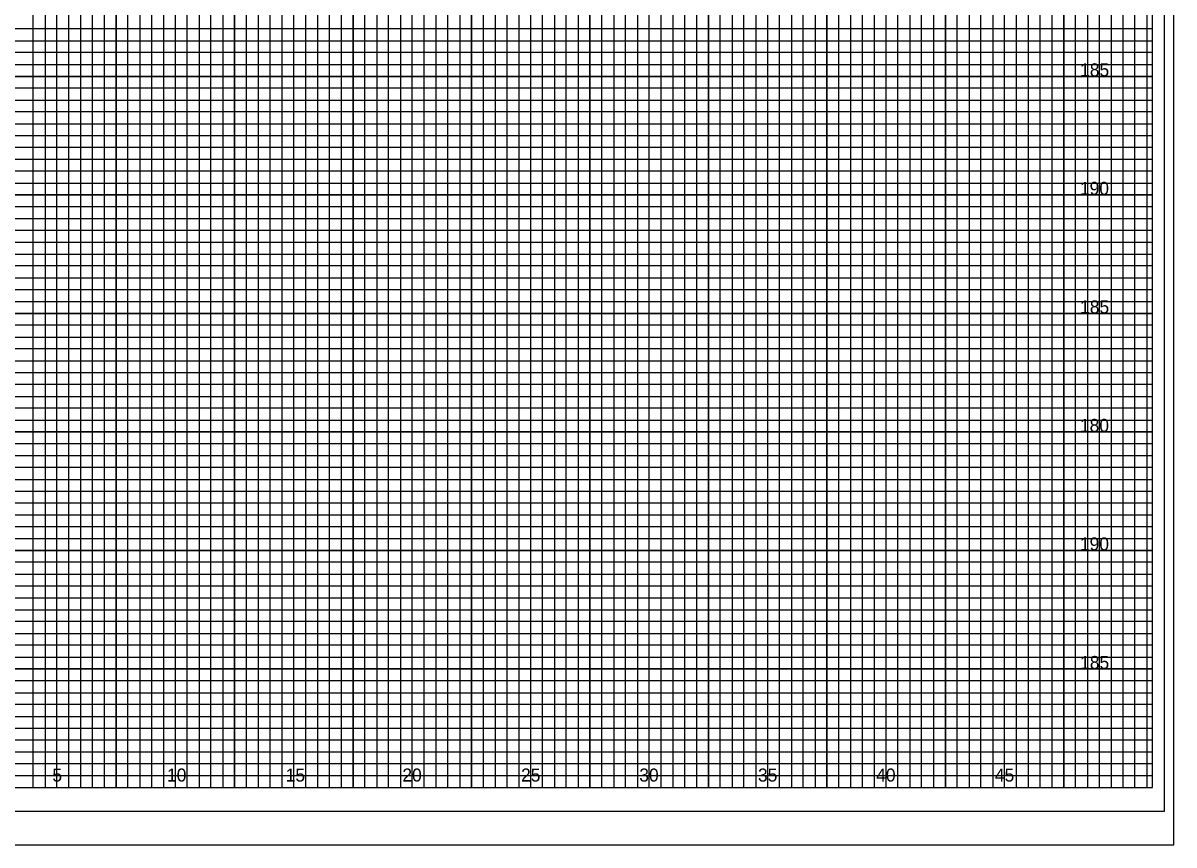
# Model space of a CAD drawing. Extents: x -4 to 103, y -2 to 6583.
# Drawn here: x 54.82 to 103.4, y 635 to 669.68 of the extents above; entities that cross this region are included whole.
import ezdxf

# ---------------------------------------------------------------- set-up
doc = ezdxf.new("R2010")
doc.units = 0
for name, color, linetype in [('Prop XS Elevation Labels', 7, 'Continuous'), ('Prop XS Offset Labels', 7, 'Continuous'), ('Sheet Cross Section CELL', 7, 'Continuous'), ('Sheet Cross Section Grid Major CELL', 7, 'Continuous'), ('Sheet Cross Section Grid Middle CELL', 7, 'Continuous'), ('Sheet Cutting Line CELL', 7, 'Continuous'), ('Sheet DOT Grid CELL', 7, 'Continuous'), ('Sheet Plot Border Inside CELL', 7, 'Continuous'), ('Sheet Plot Border Outside CELL', 7, 'Continuous')]:
    doc.layers.add(name, color=color, linetype=linetype)

msp = doc.modelspace()

# ---------------------------------------------------------------- linework, layer by layer
at = {"layer": 'Sheet Cross Section CELL'}
msp.add_lwpolyline([(102.5, 702.425), (0, 702.425), (0, 637.425), (102.5, 637.425)], close=True, dxfattribs=at)
at = {"layer": 'Sheet Cross Section Grid Major CELL'}
for points in [[(56.25, 637.425), (56.25, 702.425)], [(58.75, 702.425), (58.75, 637.425), (61.25, 637.425), (61.25, 702.425)], [(63.75, 702.425), (63.75, 637.425), (66.25, 637.425), (66.25, 702.425)], [(68.75, 702.425), (68.75, 637.425), (71.25, 637.425), (71.25, 702.425)], [(73.75, 702.425), (73.75, 637.425), (76.25, 637.425), (76.25, 699.425)], [(88.75, 699.425), (88.75, 637.425), (91.25, 637.425), (91.25, 700.85)], [(93.75, 700.85), (93.75, 637.425), (96.25, 637.425), (96.25, 700.85)], [(98.75, 700.85), (98.75, 637.425), (101.25, 637.425), (101.25, 700.85)], [(78.75, 699.425), (78.75, 637.425), (81.25, 637.425), (81.25, 699.425)], [(83.75, 699.425), (83.75, 637.425), (86.25, 637.425), (86.25, 699.425)], [(0, 664.925), (102.5, 664.925), (102.5, 667.425), (0, 667.425)], [(0, 659.925), (102.5, 659.925), (102.5, 662.425), (0, 662.425)], [(0, 654.925), (102.5, 654.925), (102.5, 657.425), (0, 657.425)], [(0, 649.925), (102.5, 649.925), (102.5, 652.425), (0, 652.425)], [(0, 644.925), (102.5, 644.925), (102.5, 647.425), (0, 647.425)], [(0, 639.925), (102.5, 639.925), (102.5, 642.425), (0, 642.425)]]:
    msp.add_lwpolyline(points, dxfattribs=at)
at = {"layer": 'Sheet Cross Section Grid Middle CELL'}
for points in [[(54.75, 637.425), (55.25, 637.425), (55.25, 702.425)], [(55.75, 702.425), (55.75, 637.425), (56.75, 637.425), (56.75, 702.425)], [(57.25, 702.425), (57.25, 637.425), (57.75, 637.425), (57.75, 702.425)], [(58.25, 702.425), (58.25, 637.425), (59.25, 637.425), (59.25, 702.425)], [(59.75, 702.425), (59.75, 637.425), (60.25, 637.425), (60.25, 702.425)], [(60.75, 702.425), (60.75, 637.425), (61.75, 637.425), (61.75, 702.425)], [(62.25, 702.425), (62.25, 637.425), (62.75, 637.425), (62.75, 702.425)], [(63.25, 702.425), (63.25, 637.425), (64.25, 637.425), (64.25, 702.425)], [(64.75, 702.425), (64.75, 637.425), (65.25, 637.425), (65.25, 702.425)], [(65.75, 702.425), (65.75, 637.425), (66.75, 637.425), (66.75, 702.425)], [(67.25, 702.425), (67.25, 637.425), (67.75, 637.425), (67.75, 702.425)], [(68.25, 702.425), (68.25, 637.425), (69.25, 637.425), (69.25, 702.425)], [(69.75, 702.425), (69.75, 637.425), (70.25, 637.425), (70.25, 702.425)], [(70.75, 702.425), (70.75, 637.425), (71.75, 637.425), (71.75, 702.425)], [(72.25, 702.425), (72.25, 637.425), (72.75, 637.425), (72.75, 702.425)], [(73.25, 702.425), (73.25, 637.425), (74.25, 637.425), (74.25, 699.425)], [(89.75, 699.425), (89.75, 637.425), (90.25, 637.425), (90.25, 700.85)], [(90.75, 700.85), (90.75, 637.425), (91.75, 637.425), (91.75, 700.85)], [(92.25, 700.85), (92.25, 637.425), (92.75, 637.425), (92.75, 700.85)], [(93.25, 700.85), (93.25, 637.425), (94.25, 637.425), (94.25, 700.85)], [(94.75, 700.85), (94.75, 637.425), (95.25, 637.425), (95.25, 700.85)], [(95.75, 700.85), (95.75, 637.425), (96.75, 637.425), (96.75, 700.85)], [(97.25, 700.85), (97.25, 637.425), (97.75, 637.425), (97.75, 700.85)], [(98.25, 700.85), (98.25, 637.425), (99.25, 637.425), (99.25, 700.85)], [(99.75, 700.85), (99.75, 637.425), (100.25, 637.425), (100.25, 700.85)], [(100.25, 700.85), (100.75, 700.85), (100.75, 637.425), (101.75, 637.425), (101.75, 700.85), (102.25, 700.85), (102.25, 637.425)], [(74.75, 699.425), (74.75, 637.425), (75.25, 637.425), (75.25, 699.425)], [(75.75, 699.425), (75.75, 637.425), (76.75, 637.425), (76.75, 699.425)], [(77.25, 699.425), (77.25, 637.425), (77.75, 637.425), (77.75, 699.425)], [(78.25, 699.425), (78.25, 637.425), (79.25, 637.425), (79.25, 699.425)], [(79.75, 699.425), (79.75, 637.425), (80.25, 637.425), (80.25, 699.425)], [(80.75, 699.425), (80.75, 637.425), (81.75, 637.425), (81.75, 699.425)], [(82.25, 699.425), (82.25, 637.425), (82.75, 637.425), (82.75, 699.425)], [(83.25, 699.425), (83.25, 637.425), (84.25, 637.425), (84.25, 699.425)], [(84.75, 699.425), (84.75, 637.425), (85.25, 637.425), (85.25, 699.425)], [(85.75, 699.425), (85.75, 637.425), (86.75, 637.425), (86.75, 699.425)], [(87.25, 699.425), (87.25, 637.425), (87.75, 637.425), (87.75, 699.425)], [(88.25, 699.425), (88.25, 637.425), (89.25, 637.425), (89.25, 699.425)], [(0, 668.925), (102.5, 668.925), (102.5, 669.425), (0, 669.425)], [(0, 667.925), (102.5, 667.925), (102.5, 668.425), (0, 668.425)], [(0, 666.425), (102.5, 666.425), (102.5, 666.925), (0, 666.925)], [(0, 665.425), (102.5, 665.425), (102.5, 665.925), (0, 665.925)], [(0, 663.925), (102.5, 663.925), (102.5, 664.425), (0, 664.425)], [(0, 662.925), (102.5, 662.925), (102.5, 663.425), (0, 663.425)], [(0, 661.425), (102.5, 661.425), (102.5, 661.925), (0, 661.925)], [(0, 660.425), (102.5, 660.425), (102.5, 660.925), (0, 660.925)], [(0, 658.925), (102.5, 658.925), (102.5, 659.425), (0, 659.425)], [(0, 657.925), (102.5, 657.925), (102.5, 658.425), (0, 658.425)], [(0, 656.425), (102.5, 656.425), (102.5, 656.925), (0, 656.925)], [(0, 655.425), (102.5, 655.425), (102.5, 655.925), (0, 655.925)], [(0, 653.925), (102.5, 653.925), (102.5, 654.425), (0, 654.425)], [(0, 652.925), (102.5, 652.925), (102.5, 653.425), (0, 653.425)], [(0, 651.425), (102.5, 651.425), (102.5, 651.925), (0, 651.925)], [(0, 650.425), (102.5, 650.425), (102.5, 650.925), (0, 650.925)], [(0, 648.925), (102.5, 648.925), (102.5, 649.425), (0, 649.425)], [(0, 647.925), (102.5, 647.925), (102.5, 648.425), (0, 648.425)], [(0, 646.425), (102.5, 646.425), (102.5, 646.925), (0, 646.925)], [(0, 645.425), (102.5, 645.425), (102.5, 645.925), (0, 645.925)], [(0, 643.925), (102.5, 643.925), (102.5, 644.425), (0, 644.425)], [(0, 642.925), (102.5, 642.925), (102.5, 643.425), (0, 643.425)], [(0, 641.425), (102.5, 641.425), (102.5, 641.925), (0, 641.925)], [(0, 640.425), (102.5, 640.425), (102.5, 640.925), (0, 640.925)], [(0, 638.925), (102.5, 638.925), (102.5, 639.425), (0, 639.425)], [(0, 637.925), (102.5, 637.925), (102.5, 638.425), (0, 638.425)]]:
    msp.add_lwpolyline(points, dxfattribs=at)
at = {"layer": 'Sheet Cutting Line CELL'}
msp.add_line((-3.5, 635), (103.4, 635), dxfattribs=at)
at = {"layer": 'Sheet DOT Grid CELL'}
for p, q in [((56.25, 637.425), (56.25, 702.425)), ((58.75, 637.425), (58.75, 702.425)), ((61.25, 637.425), (61.25, 702.425)), ((63.75, 637.425), (63.75, 702.425)), ((66.25, 637.425), (66.25, 702.425)), ((68.75, 637.425), (68.75, 702.425)), ((71.25, 637.425), (71.25, 702.425)), ((73.75, 637.425), (73.75, 702.425)), ((91.25, 637.425), (91.25, 700.85)), ((93.75, 637.425), (93.75, 700.85)), ((96.25, 637.425), (96.25, 700.85)), ((98.75, 637.425), (98.75, 700.85)), ((101.25, 637.425), (101.25, 700.85)), ((76.25, 637.425), (76.25, 699.425)), ((78.75, 637.425), (78.75, 699.425)), ((81.25, 637.425), (81.25, 699.425)), ((83.75, 637.425), (83.75, 699.425)), ((86.25, 637.425), (86.25, 699.425)), ((88.75, 637.425), (88.75, 699.425)), ((0, 667.425), (102.5, 667.425)), ((0, 664.925), (102.5, 664.925)), ((0, 662.425), (102.5, 662.425)), ((0, 659.925), (102.5, 659.925)), ((0, 657.425), (102.5, 657.425)), ((0, 654.925), (102.5, 654.925)), ((0, 652.425), (102.5, 652.425)), ((0, 649.925), (102.5, 649.925)), ((0, 647.425), (102.5, 647.425)), ((0, 644.925), (102.5, 644.925)), ((0, 642.425), (102.5, 642.425)), ((0, 639.925), (102.5, 639.925))]:
    msp.add_line(p, q, dxfattribs=at)
at = {"layer": 'Sheet Plot Border Inside CELL'}
msp.add_lwpolyline([(103, 703.425), (-2.8, 703.425), (-2.8, 636.425), (103, 636.425)], close=True, dxfattribs=at)
at = {"layer": 'Sheet Plot Border Outside CELL'}
msp.add_lwpolyline([(103.4, 704.825), (-3.5, 704.825), (-3.5, 635), (103.4, 635)], close=True, dxfattribs=at)

# ---------------------------------------------------------------- texts
at = {"layer": 'Prop XS Elevation Labels'}
for s, p in [('185', (99.438, 667.425)), ('190', (99.43, 662.425)), ('185', (99.438, 657.425)), ('180', (99.43, 652.425)), ('190', (99.43, 647.425)), ('185', (99.438, 642.425))]:
    msp.add_text(s, height=0.55, dxfattribs=at).set_placement(p)
at = {"layer": 'Prop XS Offset Labels'}
for s, p in [('5', (56.057, 637.675)), ('10', (60.897, 637.675)), ('15', (65.906, 637.675)), ('20', (70.831, 637.675)), ('25', (75.84, 637.675)), ('30', (80.831, 637.675)), ('35', (85.84, 637.675)), ('40', (90.831, 637.675)), ('45', (95.84, 637.675))]:
    msp.add_text(s, height=0.55, dxfattribs=at).set_placement(p)

doc.saveas('drawing.dxf')
